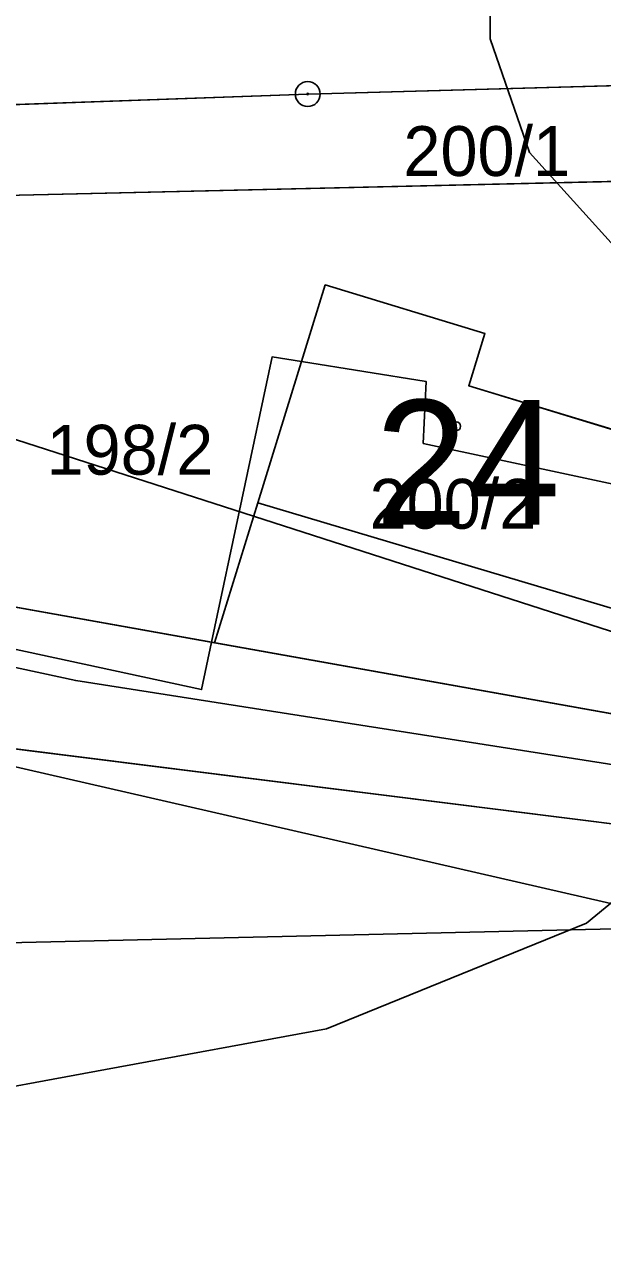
# Model space of a CAD drawing. Extents: x -706130 to -698555, y -971544 to -967260.
# Drawn here: x -703774.73 to -703751.52, y -970341.99 to -970292.78 of the extents above; entities that cross this region are included whole.
import ezdxf

# ---------------------------------------------------------------- set-up
doc = ezdxf.new("R2010")
doc.units = 0
for name, color, linetype in [('BPEJ hranice S', 7, 'Continuous'), ('BPEJ I-II trida ochrany S', 7, 'Continuous'), ('Docházková izochrona - VLAK N', 7, 'Continuous'), ('Hranice intravilán', 7, 'Continuous'), ('KN_Budovy', 7, 'Continuous'), ('KN_Budovy_cisla_domovni', 7, 'Continuous'), ('KN_Hranice_parcel', 7, 'Continuous'), ('KN_Hranice_parcel_vnitrni_kresba', 7, 'Continuous'), ('KN_Parcelni cisla', 7, 'Continuous'), ('KN_Polygon parcely', 7, 'Continuous'), ('KN_POZEMKY_10_LESNI POZEMEK', 7, 'Continuous'), ('KN_POZEMKY_13_ZASTAVENA PLOCHA', 7, 'Continuous'), ('KN_POZEMKY_14_OSTATNI PLOCHA', 7, 'Continuous'), ('KN_POZEMKY_7_TTP', 7, 'Continuous'), ('KN_VYUZITI_17_ostatni plocha_ostatni komunikace', 7, 'Continuous'), ('KN_VYUZITI_23_ostatni plocha_manipulacni plocha', 7, 'Continuous'), ('KN_Značky bodu BP', 7, 'Continuous'), ('KN_Značky budov', 7, 'Continuous'), ('Komunikace mistni obsluzne - osy S', 7, 'Continuous'), ('OP lesa 30 m', 7, 'Continuous'), ('Plochy lesní všeobecné S', 7, 'Continuous'), ('Plochy smíšené obytné venkovské S', 7, 'Continuous'), ('Plochy verejnych prostranstvi - komunikace ostatni S', 7, 'Continuous'), ('Plochy zemědělské všeobecné CELEK S', 7, 'Continuous'), ('Regulační bloky v krajině S', 7, 'Continuous'), ('Regulační bloky zastavěné S', 7, 'Continuous'), ('Trasy turistické N', 7, 'Continuous'), ('Vodovodní řady - rozváděcí S', 7, 'Continuous'), ('VÝŠKOPIS_vrstevnice hlavní', 7, 'Continuous'), ('Zastavene uzemi N', 7, 'Continuous'), ('Zastavene uzemi plochy N', 7, 'Continuous')]:
    doc.layers.add(name, color=color, linetype=linetype)

msp = doc.modelspace()

# ---------------------------------------------------------------- linework, layer by layer
at = {"layer": 'BPEJ hranice S'}
for points in [[(-703706.21, -970299.88), (-703738.09, -970298.78), (-703738.433, -970300.412), (-703738.606, -970300.403), (-703739.984, -970305.959), (-703740.406, -970307.661), (-703740.513, -970308.092), (-703743.537, -970318.478), (-703743.98, -970320.002), (-703750.626, -970318.152), (-703750.343, -970316.451), (-703750.317, -970316.296), (-703749.674, -970312.436), (-703749.528, -970311.561), (-703758.717, -970309.595), (-703758.602, -970307.109), (-703763.605, -970306.313), (-703764.786, -970306.126), (-703767.214, -970317.579), (-703767.617, -970319.481), (-703779.407, -970316.938)], [(-703778.003, -970335.931), (-703771.474, -970334.73), (-703762.605, -970333.098), (-703752.163, -970328.849), (-703747.808, -970325.284), (-703746.322, -970324.068), (-703744.88, -970321.563), (-703743.98, -970320.002), (-703743.537, -970318.478), (-703740.513, -970308.092), (-703740.406, -970307.661), (-703739.984, -970305.959), (-703738.606, -970300.403), (-703738.456, -970300.518), (-703731.225, -970306.055), (-703729.639, -970307.269), (-703728.877, -970308.667), (-703724.064, -970317.494), (-703723.727, -970319.182), (-703723.638, -970319.627), (-703723.373, -970320.95), (-703722.205, -970326.79)]]:
    msp.add_lwpolyline(points, dxfattribs=at)
at = {"layer": 'BPEJ I-II trida ochrany S'}
msp.add_line((-703747.808, -970325.284), (-703799.81, -970318.76), dxfattribs=at)
msp.add_lwpolyline([(-703871.148, -970313.219), (-703866.143, -970313.622), (-703850.568, -970318.934), (-703834.64, -970325.662), (-703815.702, -970332.921), (-703794.994, -970335.931), (-703778.003, -970335.931), (-703771.474, -970334.73), (-703762.605, -970333.098), (-703752.163, -970328.849), (-703747.808, -970325.284)], dxfattribs=at)
at = {"layer": 'Docházková izochrona - VLAK N'}
msp.add_circle((-704165.451, -969778.767), 800, dxfattribs=at)
at = {"layer": 'Hranice intravilán'}
for points in [[(-703631.45, -970341.1), (-703646.15, -970332.73), (-703648.8, -970331.89), (-703654.16, -970330.19), (-703653.88, -970329.3), (-703670.11, -970324.16), (-703670.44, -970325.21), (-703676.52, -970323.58), (-703679.36, -970337.91), (-703708.75, -970330.82), (-703705.03, -970315.92), (-703739.49, -970305.44), (-703738.09, -970298.78), (-703775.52, -970299.64)], [(-703779.568, -970321.3), (-703745.69, -970325.55), (-703740.94, -970326.57), (-703736.38, -970327.55), (-703708.6, -970335.58), (-703708.6, -970335.58), (-703697.44, -970337.82), (-703702.57, -970361.06), (-703680.99, -970373.62), (-703677.44, -970375.45), (-703667.6, -970380.62), (-703658.2, -970385.54), (-703677.81, -970390.42), (-703676.96, -970394.67), (-703680.68, -970395.2), (-703689.12, -970396.4), (-703695.42, -970397.52), (-703706.66, -970399.52), (-703700.52, -970426.11), (-703671.68, -970421.04), (-703635.34, -970415.7)]]:
    msp.add_lwpolyline(points, dxfattribs=at)
at = {"layer": 'KN_Budovy'}
msp.add_lwpolyline([(-703750.85, -970316.3), (-703748.85, -970309.73), (-703756.89, -970307.28), (-703756.24, -970305.18), (-703762.65, -970303.23), (-703765.36, -970311.98)], close=True, dxfattribs=at)
at = {"layer": 'KN_Hranice_parcel'}
for p, q in [((-703738.09, -970298.78), (-703775.52, -970299.64)), ((-703778.3, -970315.6), (-703767.1, -970317.6)), ((-703767.1, -970317.6), (-703744, -970321.72))]:
    msp.add_line(p, q, dxfattribs=at)
for points in [[(-703702.74, -970299.14), (-703733.34, -970294.74), (-703763.35, -970295.57), (-703799.54, -970296.87)], [(-703743.13, -970318.6), (-703750.85, -970316.3), (-703748.85, -970309.73), (-703756.89, -970307.28), (-703756.24, -970305.18), (-703762.65, -970303.23), (-703765.36, -970311.98), (-703767.1, -970317.6)], [(-703747.69, -970335.57), (-703751, -970333.7), (-703740.94, -970326.57), (-703745.69, -970325.55), (-703799.81, -970318.76), (-703832.11, -970306.19), (-703836.12, -970303.81)]]:
    msp.add_lwpolyline(points, dxfattribs=at)
at = {"layer": 'KN_Hranice_parcel_vnitrni_kresba'}
msp.add_line((-703750.85, -970316.3), (-703765.36, -970311.98), dxfattribs=at)
at = {"layer": 'KN_Polygon parcely'}
for points in [[(-703575.83, -970307.17), (-703543.88, -970308.96), (-703519.13, -970313.02), (-703534.02, -970307.63), (-703565.14, -970278.41), (-703570.06, -970274.88), (-703590.14, -970267.18), (-703599.73, -970265.63), (-703609.71, -970264.02), (-703624.74, -970265.74), (-703731.89, -970278.02), (-703810.39, -970283.01), (-703832.17, -970298.91), (-703799.54, -970296.87), (-703763.35, -970295.57), (-703733.34, -970294.74), (-703702.74, -970299.14), (-703672.63, -970303.91), (-703634.06, -970304.37), (-703623.56, -970304.51)], [(-703832.17, -970298.91), (-703833.56, -970299.93), (-703832.7, -970301.24), (-703809.34, -970300.42), (-703775.52, -970299.64), (-703738.09, -970298.78), (-703706.21, -970299.88), (-703702.89, -970300.11), (-703672.63, -970303.91), (-703702.74, -970299.14), (-703733.34, -970294.74), (-703763.35, -970295.57), (-703799.54, -970296.87)], [(-703743.13, -970318.6), (-703739.49, -970305.44), (-703738.09, -970298.78), (-703775.52, -970299.64), (-703778.3, -970315.6), (-703767.1, -970317.6), (-703765.36, -970311.98), (-703762.65, -970303.23), (-703756.24, -970305.18), (-703756.89, -970307.28), (-703748.85, -970309.73), (-703750.85, -970316.3)], [(-703762.65, -970303.23), (-703765.36, -970311.98), (-703767.1, -970317.6), (-703744, -970321.72), (-703743.13, -970318.6), (-703750.85, -970316.3), (-703748.85, -970309.73), (-703756.89, -970307.28), (-703756.24, -970305.18)]]:
    msp.add_lwpolyline(points, close=True, dxfattribs=at)
for points in [[(-703634.72, -970358.12), (-703636.8, -970356.67), (-703639.36, -970354.95), (-703648.37, -970348.91), (-703679.36, -970337.91), (-703708.75, -970330.82), (-703726.21, -970326.31), (-703741.07, -970322.48), (-703744, -970321.72), (-703767.1, -970317.6), (-703778.3, -970315.6)], [(-703799.81, -970318.76), (-703745.69, -970325.55), (-703740.94, -970326.57), (-703751, -970333.7), (-703747.69, -970335.57), (-703736.38, -970327.55), (-703708.6, -970335.58), (-703697.44, -970337.82), (-703679.83, -970341.68), (-703668.85, -970345.79), (-703666.22, -970346.77), (-703650.61, -970352.61), (-703647.74, -970354.41), (-703641.62, -970358.25), (-703636.11, -970363.08), (-703623.01, -970370.91)], [(-703781.1, -970410.72), (-703763.94, -970409.03), (-703727.07, -970403.05), (-703717.43, -970401.38), (-703706.66, -970399.52), (-703698.37, -970398.04), (-703695.42, -970397.52), (-703690.3, -970396.61), (-703677.44, -970375.45), (-703680.99, -970373.62), (-703702.57, -970361.06), (-703747.69, -970335.57), (-703751, -970333.7), (-703740.94, -970326.57), (-703745.69, -970325.55), (-703799.81, -970318.76)]]:
    msp.add_lwpolyline(points, dxfattribs=at)
at = {"layer": 'KN_POZEMKY_10_LESNI POZEMEK'}
for p, q in [((-703763.35, -970295.57), (-703733.34, -970294.74)), ((-703733.34, -970294.74), (-703763.35, -970295.57)), ((-703799.54, -970296.87), (-703763.35, -970295.57)), ((-703763.35, -970295.57), (-703799.54, -970296.87)), ((-703738.09, -970298.78), (-703775.52, -970299.64))]:
    msp.add_line(p, q, dxfattribs=at)
at = {"layer": 'KN_POZEMKY_13_ZASTAVENA PLOCHA'}
for p, q in [((-703765.36, -970311.98), (-703762.65, -970303.23)), ((-703762.65, -970303.23), (-703756.24, -970305.18)), ((-703756.24, -970305.18), (-703756.89, -970307.28)), ((-703756.89, -970307.28), (-703748.85, -970309.73)), ((-703767.1, -970317.6), (-703765.36, -970311.98)), ((-703744, -970321.72), (-703767.1, -970317.6))]:
    msp.add_line(p, q, dxfattribs=at)
at = {"layer": 'KN_POZEMKY_14_OSTATNI PLOCHA'}
for p, q in [((-703775.52, -970299.64), (-703738.09, -970298.78)), ((-703762.65, -970303.23), (-703765.36, -970311.98)), ((-703756.24, -970305.18), (-703762.65, -970303.23)), ((-703756.89, -970307.28), (-703756.24, -970305.18)), ((-703748.85, -970309.73), (-703756.89, -970307.28)), ((-703765.36, -970311.98), (-703767.1, -970317.6)), ((-703767.1, -970317.6), (-703778.3, -970315.6)), ((-703778.3, -970315.6), (-703767.1, -970317.6)), ((-703767.1, -970317.6), (-703744, -970321.72)), ((-703745.69, -970325.55), (-703799.81, -970318.76))]:
    msp.add_line(p, q, dxfattribs=at)
at = {"layer": 'KN_POZEMKY_7_TTP'}
msp.add_line((-703799.81, -970318.76), (-703745.69, -970325.55), dxfattribs=at)
at = {"layer": 'KN_VYUZITI_17_ostatni plocha_ostatni komunikace'}
for p, q in [((-703778.3, -970315.6), (-703767.1, -970317.6)), ((-703767.1, -970317.6), (-703744, -970321.72)), ((-703745.69, -970325.55), (-703799.81, -970318.76))]:
    msp.add_line(p, q, dxfattribs=at)
at = {"layer": 'KN_VYUZITI_23_ostatni plocha_manipulacni plocha'}
for p, q in [((-703775.52, -970299.64), (-703738.09, -970298.78)), ((-703762.65, -970303.23), (-703765.36, -970311.98)), ((-703756.24, -970305.18), (-703762.65, -970303.23)), ((-703756.89, -970307.28), (-703756.24, -970305.18)), ((-703748.85, -970309.73), (-703756.89, -970307.28)), ((-703765.36, -970311.98), (-703767.1, -970317.6)), ((-703767.1, -970317.6), (-703778.3, -970315.6))]:
    msp.add_line(p, q, dxfattribs=at)
at = {"layer": 'KN_Značky bodu BP'}
for radius in [0.5, 0.0303]:
    msp.add_circle((-703763.35, -970295.57), radius, dxfattribs=at)
at = {"layer": 'KN_Značky budov'}
msp.add_circle((-703757.387, -970308.909), 0.175, dxfattribs=at)
at = {"layer": 'Komunikace mistni obsluzne - osy S'}
msp.add_lwpolyline([(-703799.428, -970313.344), (-703772.67, -970319.119), (-703743.027, -970323.757), (-703708.137, -970333.12), (-703680.068, -970339.508), (-703649.725, -970350.621), (-703637.833, -970358.584), (-703617.917, -970371.863), (-703601.041, -970383.676), (-703594.395, -970389.101), (-703577.781, -970405.465), (-703560.38, -970424.891), (-703546.214, -970436.092), (-703539.83, -970448.867), (-703526.801, -970463.743), (-703512.023, -970487.895), (-703508.088, -970496.558), (-703493.66, -970517.034), (-703472.761, -970538.298), (-703457.371, -970558.511), (-703445.042, -970579.512), (-703433.936, -970599.551), (-703430.788, -970606.026), (-703418.218, -970645.464)], dxfattribs=at)
at = {"layer": 'OP lesa 30 m'}
msp.add_lwpolyline([(-703831.648, -970331.222), (-703808.468, -970330.408), (-703774.83, -970329.632), (-703738.263, -970328.792), (-703707.764, -970329.844), (-703705.798, -970329.98), (-703676.368, -970333.676)], dxfattribs=at)
at = {"layer": 'Plochy lesní všeobecné S'}
msp.add_line((-703775.52, -970299.64), (-703738.09, -970298.78), dxfattribs=at)
at = {"layer": 'Plochy smíšené obytné venkovské S'}
for p, q in [((-703738.09, -970298.78), (-703775.52, -970299.64)), ((-703778.3, -970315.6), (-703767.1, -970317.6)), ((-703767.1, -970317.6), (-703744, -970321.72))]:
    msp.add_line(p, q, dxfattribs=at)
at = {"layer": 'Plochy verejnych prostranstvi - komunikace ostatni S'}
for points in [[(-703636.8, -970356.67), (-703639.36, -970354.95), (-703648.37, -970348.91), (-703679.36, -970337.91), (-703708.75, -970330.82), (-703726.21, -970326.31), (-703741.07, -970322.48), (-703744, -970321.72), (-703767.1, -970317.6), (-703778.3, -970315.6), (-703800.34, -970310.36), (-703832.7, -970301.24), (-703833.56, -970299.93), (-703835.24, -970297.19), (-703841.1, -970287.62), (-703842.85, -970284.68), (-703846.02, -970280.19), (-703897.1, -970221.34), (-703897.74, -970209.3), (-703903.88, -970183.76), (-703945.94, -970163.28), (-703988.89, -970158.47)], [(-703799.81, -970318.76), (-703745.69, -970325.55), (-703740.94, -970326.57), (-703751, -970333.7), (-703747.69, -970335.57), (-703736.38, -970327.55), (-703708.6, -970335.58), (-703697.44, -970337.82), (-703679.83, -970341.68), (-703668.85, -970345.79), (-703666.22, -970346.77), (-703650.61, -970352.61), (-703647.74, -970354.41), (-703641.62, -970358.25), (-703636.11, -970363.08), (-703623.01, -970370.91)]]:
    msp.add_lwpolyline(points, dxfattribs=at)
at = {"layer": 'Plochy zemědělské všeobecné CELEK S'}
msp.add_line((-703745.69, -970325.55), (-703799.81, -970318.76), dxfattribs=at)
at = {"layer": 'Regulační bloky v krajině S'}
for p, q in [((-703775.52, -970299.64), (-703738.09, -970298.78)), ((-703745.69, -970325.55), (-703799.81, -970318.76))]:
    msp.add_line(p, q, dxfattribs=at)
at = {"layer": 'Regulační bloky zastavěné S'}
for p, q in [((-703738.09, -970298.78), (-703775.52, -970299.64)), ((-703778.3, -970315.6), (-703767.1, -970317.6)), ((-703767.1, -970317.6), (-703744, -970321.72))]:
    msp.add_line(p, q, dxfattribs=at)
for points in [[(-703636.8, -970356.67), (-703639.36, -970354.95), (-703648.37, -970348.91), (-703679.36, -970337.91), (-703708.75, -970330.82), (-703726.21, -970326.31), (-703741.07, -970322.48), (-703744, -970321.72), (-703767.1, -970317.6), (-703778.3, -970315.6), (-703800.34, -970310.36), (-703832.7, -970301.24), (-703833.56, -970299.93), (-703835.24, -970297.19), (-703841.1, -970287.62), (-703842.85, -970284.68)], [(-703799.81, -970318.76), (-703745.69, -970325.55), (-703740.94, -970326.57), (-703751, -970333.7), (-703747.69, -970335.57), (-703736.38, -970327.55), (-703708.6, -970335.58), (-703697.44, -970337.82), (-703679.83, -970341.68), (-703668.85, -970345.79), (-703666.22, -970346.77), (-703650.61, -970352.61), (-703647.74, -970354.41), (-703641.62, -970358.25), (-703636.11, -970363.08), (-703623.01, -970370.91)]]:
    msp.add_lwpolyline(points, dxfattribs=at)
at = {"layer": 'Trasy turistické N'}
msp.add_lwpolyline([(-703778.3, -970315.6), (-703744, -970321.72), (-703726.21, -970326.31), (-703708.75, -970330.82), (-703679.36, -970337.91), (-703648.37, -970348.91), (-703639.36, -970354.95), (-703605.17, -970378.02)], dxfattribs=at)
at = {"layer": 'Vodovodní řady - rozváděcí S'}
msp.add_lwpolyline([(-703414.392, -970657.693), (-703429.867, -970607.822), (-703442.266, -970580.55), (-703453.418, -970563.041), (-703463.4, -970548.877), (-703475.5, -970533.543), (-703488.102, -970519.658), (-703499.868, -970504.849), (-703513.523, -970483.871), (-703531.459, -970457.7), (-703535.385, -970452.279), (-703550.662, -970437.263), (-703601.286, -970390.979), (-703638.654, -970361.134), (-703658.242, -970351.978), (-703680.412, -970345.708), (-703705.115, -970338.641), (-703778.014, -970321.904)], dxfattribs=at)
at = {"layer": 'VÝŠKOPIS_vrstevnice hlavní'}
for points in [[(-703756.021, -970289.924), (-703756.021, -970293.348), (-703754.451, -970297.914), (-703749.03, -970303.906), (-703745.464, -970306.474), (-703736.903, -970310.04), (-703709.511, -970319.029), (-703692.39, -970326.163), (-703670.133, -970337.148), (-703652.87, -970347.706), (-703628.759, -970365.539)], [(-703783.414, -970306.759), (-703736.903, -970321.739), (-703718.642, -970330.014), (-703712.507, -970335.293), (-703706.657, -970346.707), (-703705.373, -970352.414), (-703706.514, -970358.406), (-703710.081, -970364.541), (-703715.075, -970369.962), (-703724.634, -970376.525), (-703738.33, -970383.373), (-703750.885, -970388.224), (-703769.147, -970393.788), (-703778.278, -970395.643)]]:
    msp.add_lwpolyline(points, dxfattribs=at)
at = {"layer": 'Zastavene uzemi N'}
for points in [[(-703631.45, -970341.1), (-703646.15, -970332.73), (-703635.35, -970306.97), (-703672.63, -970303.91), (-703702.89, -970300.11), (-703706.21, -970299.88), (-703738.09, -970298.78), (-703775.52, -970299.64)], [(-703779.568, -970321.3), (-703745.69, -970325.55), (-703740.94, -970326.57), (-703736.38, -970327.55), (-703747.69, -970335.57), (-703702.57, -970361.06), (-703680.99, -970373.62), (-703677.44, -970375.45), (-703675.96, -970376.22), (-703675.14, -970376.64), (-703674.12, -970377.18), (-703667.6, -970380.62), (-703658.2, -970385.54)]]:
    msp.add_lwpolyline(points, dxfattribs=at)
at = {"layer": 'Zastavene uzemi plochy N'}
for points in [[(-703631.45, -970341.1), (-703646.15, -970332.73), (-703635.35, -970306.97), (-703672.63, -970303.91), (-703702.89, -970300.11), (-703706.21, -970299.88), (-703738.09, -970298.78), (-703775.52, -970299.64)], [(-703779.568, -970321.3), (-703745.69, -970325.55), (-703740.94, -970326.57), (-703736.38, -970327.55), (-703747.69, -970335.57), (-703702.57, -970361.06), (-703680.99, -970373.62), (-703677.44, -970375.45), (-703675.96, -970376.22), (-703675.14, -970376.64), (-703674.12, -970377.18), (-703667.6, -970380.62), (-703658.2, -970385.54)]]:
    msp.add_lwpolyline(points, dxfattribs=at)

# ---------------------------------------------------------------- texts
at = {"layer": 'KN_Budovy_cisla_domovni'}
msp.add_text('24', height=5, dxfattribs=at).set_placement((-703760.651, -970312.854))
at = {"layer": 'KN_Parcelni cisla'}
for s, p in [('200/1', (-703759.51, -970298.86)), ('198/2', (-703773.84, -970310.85)), ('200/2', (-703760.87, -970313.02))]:
    msp.add_text(s, height=2, dxfattribs=at).set_placement(p)

doc.saveas('drawing.dxf')
